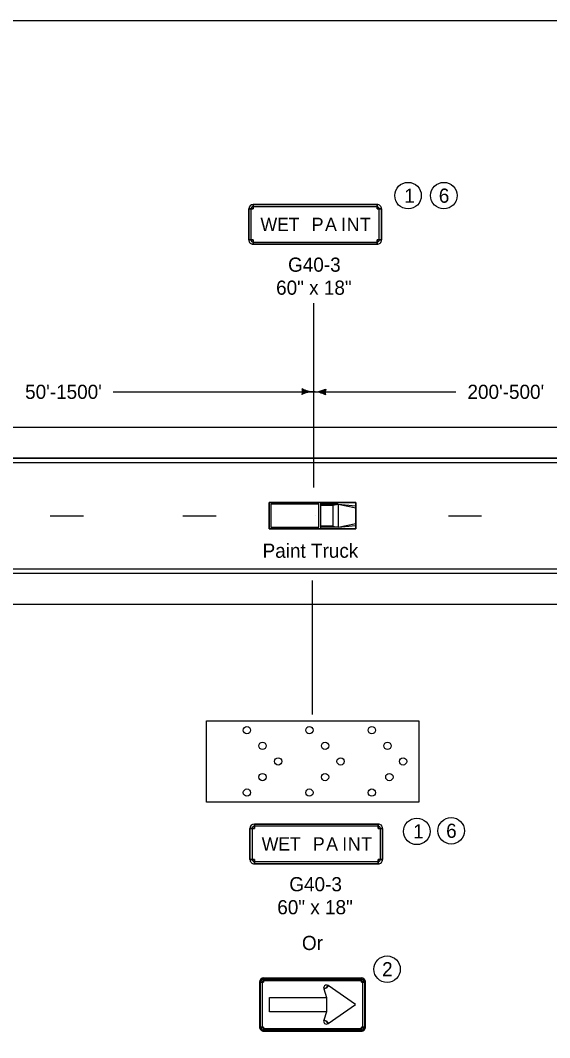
# Model space of a CAD drawing. Extents: x -1403959 to 81668, y -1400582 to 11018.
# Drawn here: x 29822 to 30420, y 4526 to 5676 of the extents above; entities that cross this region are included whole.
import ezdxf

# ---------------------------------------------------------------- set-up
doc = ezdxf.new("R2010")
doc.units = 0
for name, color, linetype in [('North Arrow', 7, 'Continuous'), ('tdBridge', 7, 'Continuous'), ('tdCiAdjCityStreetTxt', 7, 'Continuous'), ('tdCiPriRamp', 7, 'Continuous'), ('tdCiStrucDataSec', 7, 'Continuous')]:
    doc.layers.add(name, color=color, linetype=linetype)

msp = doc.modelspace()

# ---------------------------------------------------------------- linework, layer by layer
at = {"layer": 'North Arrow'}
for centre in [(30260.4, 5477.5), (30300.9, 5477.5), (30270.3, 4759), (30309.2, 4759.7), (30236.7, 4603.2)]:
    msp.add_circle(centre, 15, dxfattribs=at)
at = {"layer": 'tdBridge'}
for p, q in [((31366.3, 5180.8), (28805.7, 5180.8)), ((30201.5, 5130.8), (30103.5, 5130.8)), ((30103.5, 5130.8), (30103.5, 5100.8)), ((30201.5, 5100.8), (30201.5, 5130.8)), ((30103.5, 5100.8), (30201.5, 5100.8)), ((28805.7, 5050.8), (31364.6, 5050.8))]:
    msp.add_line(p, q, dxfattribs=at)
at = {"layer": 'tdCiAdjCityStreetTxt'}
for p, q in [((30080.4, 5462.5), (30085.4, 5462.5)), ((30080.4, 5462.5), (30082.9, 5462.5)), ((30085.4, 5462.5), (30085.4, 5467.5)), ((30085.4, 5465), (30085.4, 5467.5)), ((30225.4, 5467.5), (30225.4, 5462.5)), ((30225.4, 5467.5), (30225.4, 5465)), ((30225.4, 5462.5), (30230.4, 5462.5)), ((30227.9, 5462.5), (30230.4, 5462.5)), ((30085.4, 5427.5), (30080.4, 5427.5)), ((30082.9, 5427.5), (30080.4, 5427.5)), ((30085.4, 5422.5), (30085.4, 5427.5)), ((30230.4, 5427.5), (30225.4, 5427.5)), ((30225.4, 5427.5), (30225.4, 5422.5)), ((30230.4, 5427.5), (30227.9, 5427.5)), ((30085.4, 5422.5), (30085.4, 5425)), ((30225.4, 5425), (30225.4, 5422.5)), ((30153.9, 5151.9), (30153.9, 5355.8)), ((30153.9, 5147.5), (30153.9, 5269.1)), ((29927, 5255.8), (30122.4, 5255.8)), ((30122.4, 5255.8), (30314.5, 5255.8)), ((30153.9, 5255.8), (30141.1, 5256)), ((30153.9, 5255.8), (30147.4, 5255.9)), ((30153.9, 5255.8), (30160.4, 5255.7)), ((30153.9, 5255.8), (30166.7, 5255.6)), ((28805.7, 5215.8), (31366.3, 5215.8)), ((28805.7, 5180.8), (31366.3, 5180.8)), ((28805.7, 5175.8), (31366.3, 5175.8)), ((30103.5, 5130.8), (30201.5, 5130.8)), ((30103.5, 5100.8), (30103.5, 5130.8)), ((30161.5, 5130.8), (30161.5, 5100.8)), ((30181.5, 5128.8), (30161.5, 5128.8)), ((30175.5, 5127.8), (30181.5, 5128.8)), ((30181.5, 5128.8), (30181.5, 5102.8)), ((30181.5, 5128.8), (30201.5, 5124.8)), ((30181.5, 5128.8), (30201.5, 5126.8)), ((30201.5, 5130.8), (30201.5, 5100.8)), ((30161.5, 5127.8), (30175.5, 5127.8)), ((30175.5, 5127.8), (30175.5, 5103.8)), ((29856, 5115.8), (29856, 5115.8)), ((29856, 5115.8), (29893.5, 5115.8)), ((30006, 5115.8), (30006, 5115.8)), ((30006, 5115.8), (30043.5, 5115.8)), ((30156, 5115.8), (30156, 5115.8)), ((30181.5, 5102.8), (30201.5, 5106.8)), ((30306, 5115.8), (30343.5, 5115.8)), ((30201.5, 5100.8), (30103.5, 5100.8)), ((30175.5, 5103.8), (30161.5, 5103.8)), ((30180.5, 5102.8), (30161.5, 5102.8)), ((30175.5, 5103.8), (30181.5, 5102.8)), ((30181.5, 5102.8), (30201.5, 5104.8)), ((28805.2, 5055.8), (31364.6, 5055.8)), ((28805.7, 5050.8), (31364.6, 5050.8)), ((30152.5, 4891.1), (30152.5, 5042.6)), ((28805.2, 5015.8), (31366.3, 5015.8)), ((30081.7, 4762.3), (30086.7, 4762.3)), ((30081.7, 4762.3), (30084.2, 4762.3)), ((30086.7, 4762.3), (30086.7, 4767.3)), ((30086.7, 4764.8), (30086.7, 4767.3)), ((30226.7, 4767.3), (30226.7, 4762.3)), ((30226.7, 4767.3), (30226.7, 4764.8)), ((30226.7, 4762.3), (30231.7, 4762.3)), ((30229.2, 4762.3), (30231.7, 4762.3)), ((30086.7, 4727.3), (30081.7, 4727.3)), ((30084.2, 4727.3), (30081.7, 4727.3)), ((30086.7, 4722.3), (30086.7, 4727.3)), ((30231.7, 4727.3), (30226.7, 4727.3)), ((30226.7, 4727.3), (30226.7, 4722.3)), ((30231.7, 4727.3), (30229.2, 4727.3)), ((30086.7, 4722.3), (30086.7, 4724.8)), ((30226.7, 4724.8), (30226.7, 4722.3))]:
    msp.add_line(p, q, dxfattribs=at)
for points in [[(30085.4, 5422.5), (30225.4, 5422.5), (30225.4, 5427.5), (30230.4, 5427.5), (30230.4, 5462.5), (30225.4, 5462.5), (30225.4, 5467.5), (30085.4, 5467.5), (30085.4, 5462.5), (30080.4, 5462.5), (30080.4, 5427.5), (30085.4, 5427.5), (30085.4, 5422.5)], [(30082.9, 5462.5), (30082.9, 5427.5), (30080.4, 5427.5), (30080.4, 5462.5), (30082.9, 5462.5)], [(30225.4, 5465), (30085.4, 5465), (30085.4, 5467.5), (30225.4, 5467.5), (30225.4, 5465)], [(30227.9, 5427.5), (30227.9, 5462.5), (30230.4, 5462.5), (30230.4, 5427.5), (30227.9, 5427.5)], [(30085.4, 5425), (30225.4, 5425), (30225.4, 5422.5), (30085.4, 5422.5), (30085.4, 5425)], [(30105.5, 5128.8), (30105.5, 5102.8), (30159.5, 5102.8), (30159.5, 5128.8)], [(30086.7, 4722.3), (30226.7, 4722.3), (30226.7, 4727.3), (30231.7, 4727.3), (30231.7, 4762.3), (30226.7, 4762.3), (30226.7, 4767.3), (30086.7, 4767.3), (30086.7, 4762.3), (30081.7, 4762.3), (30081.7, 4727.3), (30086.7, 4727.3), (30086.7, 4722.3)], [(30084.2, 4762.3), (30084.2, 4727.3), (30081.7, 4727.3), (30081.7, 4762.3), (30084.2, 4762.3)], [(30226.7, 4764.8), (30086.7, 4764.8), (30086.7, 4767.3), (30226.7, 4767.3), (30226.7, 4764.8)], [(30229.2, 4727.3), (30229.2, 4762.3), (30231.7, 4762.3), (30231.7, 4727.3), (30229.2, 4727.3)], [(30086.7, 4724.8), (30226.7, 4724.8), (30226.7, 4722.3), (30086.7, 4722.3), (30086.7, 4724.8)]]:
    msp.add_lwpolyline(points, close=True, dxfattribs=at)
for points in [[(30141.4, 5258.4), (30141.8, 5256), (30141.3, 5253.6), (30144.2, 5254.9), (30148.7, 5255.9), (30143.9, 5257.1), (30141.8, 5258.1), (30142.3, 5256), (30142, 5254.5), (30143.9, 5255.3), (30146.5, 5255.9), (30143.8, 5256.8), (30142.4, 5257.3), (30142.6, 5255.2), (30144.5, 5256), (30143.1, 5256.4), (30143, 5255.7), (30143.7, 5256)], [(30166.4, 5253.2), (30166, 5255.6), (30166.5, 5258), (30163.6, 5256.7), (30159.1, 5255.7), (30163.9, 5254.5), (30166, 5253.5), (30165.5, 5255.6), (30165.8, 5257.2), (30163.9, 5256.3), (30161.3, 5255.7), (30164, 5254.9), (30165.4, 5254.4), (30165.2, 5256.4), (30163.3, 5255.7), (30164.7, 5255.2), (30164.8, 5255.9), (30164.1, 5255.7)]]:
    msp.add_lwpolyline(points, dxfattribs=at)
for centre, radius, start, end in [((30085.4, 5462.5), 5, 90.0002, 179.9998), ((30085.4, 5462.5), 5, 90.0002, 179.9998), ((30085.4, 5462.5), 2.5, 90.0002, 179.9998), ((30225.4, 5462.5), 5, 0, 90.0002), ((30225.4, 5462.5), 5, 0, 90.0002), ((30225.4, 5462.5), 2.5, 0, 90.0002), ((30085.4, 5427.5), 5, 179.9998, 270.0001), ((30085.4, 5427.5), 5, 179.9998, 270.0001), ((30085.4, 5427.5), 2.5, 179.9998, 270.0001), ((30225.4, 5427.5), 5, 270.0001, 0.0003), ((30225.4, 5427.5), 5, 270.0001, 0.0003), ((30225.4, 5427.5), 2.5, 270.0001, 0.0003), ((30086.7, 4762.3), 5, 90.0002, 179.9998), ((30086.7, 4762.3), 5, 90.0002, 179.9998), ((30086.7, 4762.3), 2.5, 90.0002, 179.9998), ((30226.7, 4762.3), 5, 0, 90.0002), ((30226.7, 4762.3), 5, 0, 90.0002), ((30226.7, 4762.3), 2.5, 0, 90.0002), ((30086.7, 4727.3), 5, 179.9998, 270.0001), ((30086.7, 4727.3), 5, 179.9998, 270.0001), ((30086.7, 4727.3), 2.5, 179.9998, 270.0001), ((30226.7, 4727.3), 5, 270.0001, 0.0003), ((30226.7, 4727.3), 5, 270.0001, 0.0003), ((30226.7, 4727.3), 2.5, 270.0001, 0.0003)]:
    msp.add_arc(centre, radius, start, end, dxfattribs=at)
for centre, major_axis, start_param, end_param in [((30130.2, 5256.2), (0, -10.9), 1.243838, 1.862848), ((30153.4, 5227.5), (0, 28.3), 6.265732, 6.755689), ((30154.4, 5284.1), (0, -28.3), 5.775775, 6.265732), ((30154.4, 5284.1), (0, -28.3), 6.265732, 6.755689), ((30153.4, 5227.5), (0, 28.3), 5.775775, 6.265732), ((30177.7, 5255.4), (0, 10.9), 1.243838, 1.862848)]:
    msp.add_ellipse(centre, major_axis=major_axis, ratio=0.999938, start_param=start_param, end_param=end_param, dxfattribs=at)
at = {"layer": 'tdCiPriRamp'}
msp.add_lwpolyline([(28305.7, 5675.6), (31440.7, 5675.6), (31440.7, 3665.6), (28305.7, 3665.6)], close=True, dxfattribs=at)
at = {"layer": 'tdCiStrucDataSec'}
for p, q in [((30092.5, 4588.6), (30097.2, 4588.6)), ((30093.7, 4588.6), (30095.6, 4588.6)), ((30097.2, 4588.6), (30097.2, 4593.2)), ((30097.2, 4590.1), (30097.2, 4592)), ((30207.8, 4593.2), (30207.8, 4588.6)), ((30207.8, 4592), (30207.8, 4590.1)), ((30207.8, 4588.6), (30212.5, 4588.6)), ((30209.3, 4588.6), (30211.2, 4588.6)), ((30165.1, 4581), (30168.2, 4582)), ((30168.2, 4582), (30170, 4584.8)), ((30168.2, 4544.5), (30165.1, 4545.5)), ((30170, 4541.7), (30168.2, 4544.5)), ((30097.2, 4537.9), (30092.5, 4537.9)), ((30095.6, 4537.9), (30093.7, 4537.9)), ((30097.2, 4533.2), (30097.2, 4537.9)), ((30097.2, 4534.5), (30097.2, 4536.4)), ((30212.5, 4537.9), (30207.8, 4537.9)), ((30207.8, 4537.9), (30207.8, 4533.2)), ((30207.8, 4536.4), (30207.8, 4534.5)), ((30211.2, 4537.9), (30209.3, 4537.9))]:
    msp.add_line(p, q, dxfattribs=at)
for points in [[(30032.5, 4883.9), (30272.5, 4883.9), (30272.5, 4792.2), (30032.5, 4792.2)], [(30097.2, 4533.2), (30207.8, 4533.2), (30207.8, 4537.9), (30212.5, 4537.9), (30212.5, 4588.6), (30207.8, 4588.6), (30207.8, 4593.2), (30097.2, 4593.2), (30097.2, 4588.6), (30092.5, 4588.6), (30092.5, 4537.9), (30097.2, 4537.9), (30097.2, 4533.2)], [(30095.6, 4588.6), (30095.6, 4537.9), (30093.7, 4537.9), (30093.7, 4588.6), (30095.6, 4588.6)], [(30207.8, 4590.1), (30097.2, 4590.1), (30097.2, 4592), (30207.8, 4592), (30207.8, 4590.1)], [(30209.3, 4537.9), (30209.3, 4588.6), (30211.2, 4588.6), (30211.2, 4537.9), (30209.3, 4537.9)], [(30201.2, 4563.2), (30170, 4584.8), (30168.2, 4582), (30165.1, 4581), (30168.3, 4571.4), (30168.3, 4555.1), (30165.1, 4545.5), (30168.2, 4544.5), (30170, 4541.7), (30201.2, 4563.2)], [(30103.7, 4555.1), (30103.7, 4571.4), (30168.3, 4571.4), (30168.3, 4555.1), (30103.7, 4555.1)], [(30097.2, 4536.4), (30207.8, 4536.4), (30207.8, 4534.5), (30097.2, 4534.5), (30097.2, 4536.4)]]:
    msp.add_lwpolyline(points, close=True, dxfattribs=at)
for centre in [(30078.3, 4873.4), (30148.9, 4873.4), (30219.5, 4873.4), (30096, 4855.7), (30166.6, 4855.7), (30237.2, 4855.7), (30113.6, 4838.1), (30184.2, 4838.1), (30254.8, 4838.1), (30096, 4820.4), (30166.6, 4820.4), (30239.3, 4820.4), (30078.3, 4802.8), (30148.9, 4802.8), (30219.5, 4802.8)]:
    msp.add_circle(centre, 4.12, dxfattribs=at)
for centre, radius, start, end in [((30097.2, 4588.6), 4.69, 90.0002, 179.9998), ((30097.2, 4588.6), 3.44, 90.0002, 179.9998), ((30097.2, 4588.6), 1.56, 90.0002, 179.9998), ((30207.8, 4588.6), 4.69, 0, 90.0002), ((30207.8, 4588.6), 3.44, 0, 90.0002), ((30207.8, 4588.6), 1.56, 0, 90.0002), ((30168.2, 4582), 3.28, 57.7244, 198.429), ((30168.2, 4544.5), 3.28, 161.5707, 302.2759), ((30097.2, 4537.9), 4.69, 179.9998, 270.0001), ((30097.2, 4537.9), 3.44, 179.9998, 270.0001), ((30097.2, 4537.9), 1.56, 179.9998, 270.0001), ((30207.8, 4537.9), 4.69, 270.0001, 0.0003), ((30207.8, 4537.9), 3.44, 270.0001, 0.0003), ((30207.8, 4537.9), 1.56, 270.0001, 0.0003)]:
    msp.add_arc(centre, radius, start, end, dxfattribs=at)

# ---------------------------------------------------------------- texts
at = {"layer": 'North Arrow'}
for s, p in [('1', (30256.2, 5469.5)), ('6', (30295.2, 5469.5)), ('1', (30266.2, 4751)), ('6', (30303.5, 4751.7)), ('2', (30231.1, 4595.2))]:
    msp.add_text(s, height=16, dxfattribs=at).set_placement(p)
at = {"layer": 'tdCiAdjCityStreetTxt'}
for s, height, p in [('W', 15, (30093.6, 5437.5)), ('E', 15, (30112.4, 5437.5)), ('T', 15, (30125.5, 5437.5)), ('P', 15, (30151.5, 5437.5)), ('A', 15, (30166.6, 5437.5)), ('I', 15, (30184.7, 5437.5)), ('N', 15, (30191.1, 5437.5)), ('T', 15, (30206.1, 5437.5)), ("50'-1500'", 16, (29827.6, 5247.8)), ("200'-500'", 16, (30327.6, 5247.8)), ('Paint Truck', 16, (30096, 5068.2)), ('W', 15, (30095, 4737.3)), ('E', 15, (30113.7, 4737.3)), ('T', 15, (30126.8, 4737.3)), ('P', 15, (30152.8, 4737.3)), ('A', 15, (30167.9, 4737.3)), ('I', 15, (30186, 4737.3)), ('N', 15, (30192.4, 4737.3)), ('T', 15, (30207.5, 4737.3)), ('Or', 16, (30140.5, 4624.9))]:
    msp.add_text(s, height=height, dxfattribs=at).set_placement(p)
at = {"layer": 'tdCiStrucDataSec'}
for s, p in [('G40-3', (30124.8, 5391.5)), ('60" x 18"', (30111.3, 5365.5)), ('G40-3', (30126.2, 4691.3)), ('60" x 18"', (30112.6, 4665.3))]:
    msp.add_text(s, height=16, dxfattribs=at).set_placement(p)

doc.saveas('drawing.dxf')
